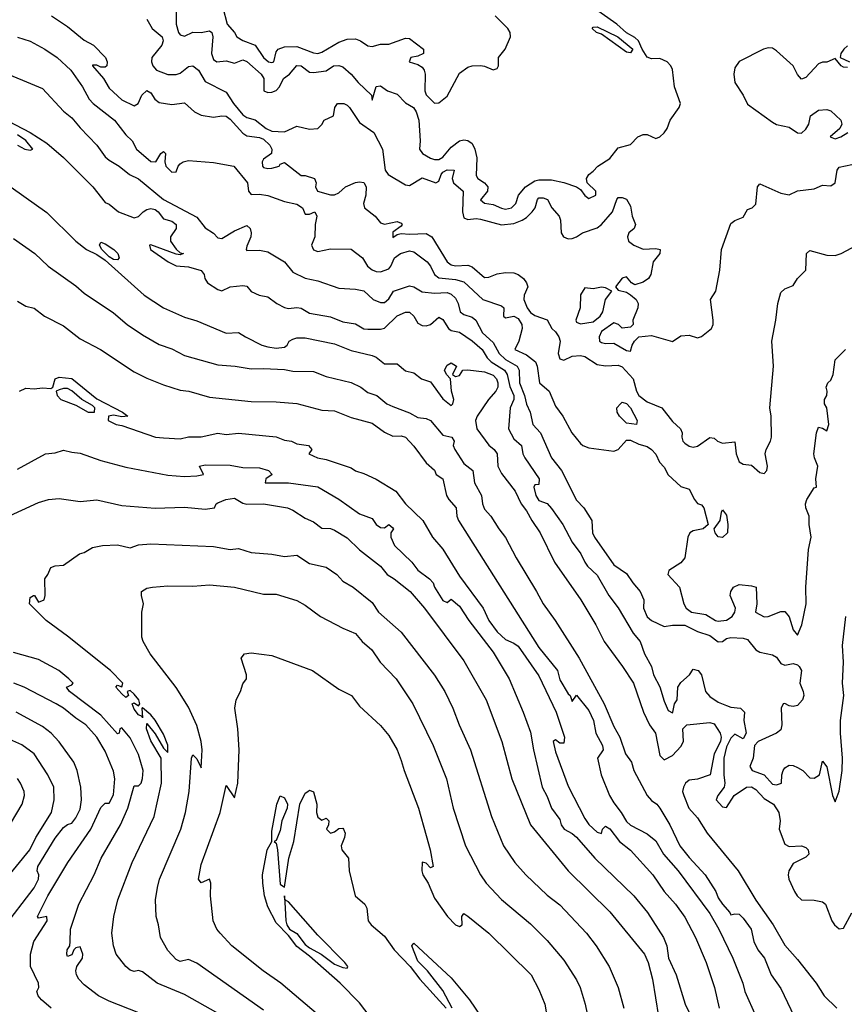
# Model space of a CAD drawing. Header units: metres. Extents: x -46681 to -43747, y -240911 to -237677.
# Tile 573 of 656: x -45898 to -45799, y -239260 to -239142. Entities that reach past the tile are written whole.
import ezdxf

# ---------------------------------------------------------------- set-up
doc = ezdxf.new("R2010")
doc.units = ezdxf.units.M
doc.layers.add('CONTOUR_INDEX', color=1, linetype='Continuous')
doc.layers.add('CONTOUR_INTER', color=3, linetype='Continuous')

msp = doc.modelspace()

# ---------------------------------------------------------------- linework, layer by layer
at = {"layer": 'CONTOUR_INDEX'}
for points, elevation in [([(-45898.6, -239144.09), (-45897.1, -239144.56), (-45895.34, -239145.52), (-45893.84, -239146.52), (-45892.21, -239148.02), (-45890.81, -239150.02), (-45890.02, -239151.52), (-45889.55, -239152.02), (-45886.98, -239154.02), (-45885.6, -239155.77), (-45884.85, -239156.52), (-45884.35, -239157.52), (-45882.6, -239158.97), (-45882.03, -239159.02), (-45881.42, -239158.02), (-45881.1, -239157.78), (-45880.86, -239158.02), (-45880.94, -239159.02), (-45880.81, -239159.52), (-45880.1, -239160.26), (-45879.6, -239160.2), (-45879.35, -239159.52), (-45879.1, -239159.25), (-45878.73, -239159.02), (-45878.1, -239158.85), (-45875.1, -239159.11), (-45872.68, -239159.52), (-45871.05, -239161.52), (-45870.9, -239162.52), (-45870.6, -239162.93), (-45869.6, -239162.89), (-45868.6, -239163.05), (-45866.6, -239163.76), (-45865.1, -239164.1), (-45864.45, -239164.52), (-45864.1, -239165.3), (-45863.6, -239165.29), (-45862.95, -239165.02), (-45862.73, -239165.52), (-45862.93, -239166.52), (-45862.94, -239168.02), (-45863.35, -239169.02), (-45863.1, -239169.58), (-45862.6, -239169.76), (-45861.1, -239169.46), (-45858.6, -239169.51), (-45857.26, -239170.52), (-45856.63, -239171.52), (-45856.1, -239171.96), (-45855.6, -239172.18), (-45855.1, -239172.22), (-45854.1, -239171.83), (-45853.83, -239171.52), (-45853.39, -239170.52), (-45852.7, -239170.02), (-45851.6, -239169.7), (-45851.1, -239169.83), (-45849.49, -239171.02), (-45849.1, -239171.52), (-45848.61, -239172.52), (-45848.1, -239172.93), (-45846.1, -239173.13), (-45845.1, -239173.41), (-45842.8, -239175.52), (-45840.6, -239176.27), (-45840.3, -239176.52), (-45840.36, -239177.52), (-45840.1, -239177.72), (-45839.1, -239177.53), (-45838.6, -239177.81), (-45838.13, -239178.52), (-45838.1, -239179.02), (-45838.49, -239180.52), (-45838.97, -239181.52), (-45837.6, -239182.17), (-45836.52, -239183.02), (-45836.3, -239183.52), (-45836.03, -239185.52), (-45834.87, -239186.52), (-45834.1, -239188.33), (-45833.22, -239189.52), (-45832.17, -239191.52), (-45831.1, -239192.8), (-45830.85, -239193.02), (-45830.1, -239193.32), (-45827.1, -239193.72), (-45826.6, -239193.5), (-45825.6, -239192.41), (-45825.1, -239192.41), (-45824.1, -239192.87), (-45823.1, -239193.16), (-45822.6, -239193.5), (-45822.1, -239194.09), (-45821.66, -239195.02), (-45821.1, -239195.62), (-45820.6, -239196.57), (-45819.1, -239197.94), (-45818.1, -239198.26), (-45817.46, -239199.52), (-45817.1, -239199.98), (-45816.6, -239200.15), (-45816.34, -239200.52), (-45815.82, -239202.52), (-45816.4, -239203.02), (-45817.6, -239203.25), (-45818.01, -239203.52), (-45818.25, -239204.02), (-45818.62, -239206.52), (-45819.1, -239207.1), (-45820.51, -239208.02), (-45820.64, -239208.52), (-45819.23, -239210.02), (-45818.72, -239212.02), (-45818.43, -239212.52), (-45817.8, -239213.02), (-45816.1, -239213.31), (-45814.94, -239214.02), (-45814.6, -239214.11), (-45813.6, -239213.97), (-45812.91, -239213.52), (-45812.62, -239213.02), (-45812.54, -239212.52), (-45813.17, -239211.02), (-45813.1, -239210.52), (-45812.75, -239210.02), (-45812.1, -239209.69), (-45810.6, -239209.87), (-45810.05, -239210.02), (-45809.98, -239212.02), (-45810.13, -239213.02), (-45809.1, -239213.56), (-45808.6, -239213.52), (-45807.1, -239212.92), (-45806.6, -239212.94), (-45806.1, -239213.59), (-45805.6, -239215.13), (-45805.1, -239215.77), (-45804.56, -239214.52), (-45804.07, -239212.02), (-45804.09, -239210.02), (-45803.79, -239205.52), (-45803.44, -239204.02), (-45803.68, -239202.52), (-45803.7, -239201.52), (-45804.11, -239200.52), (-45804.15, -239200.02), (-45803.98, -239199.52), (-45803.1, -239198.11), (-45802.83, -239198.02), (-45802.91, -239197.02), (-45802.67, -239195.52), (-45803.06, -239194.52), (-45803.12, -239194.02), (-45802.83, -239191.52), (-45802.6, -239190.85), (-45802.1, -239190.94), (-45801.6, -239191.27), (-45801.36, -239190.52), (-45801.58, -239188.52), (-45801.85, -239188.02), (-45801.88, -239187.52), (-45801.57, -239187.02), (-45801.54, -239186.52), (-45801.67, -239186.02), (-45801.46, -239185.52), (-45801.1, -239185.19), (-45800.83, -239184.52), (-45800.6, -239182.78), (-45799.34, -239181.52)], 120), ([(-45898.6, -239175.74), (-45897.6, -239176.32), (-45896.6, -239176.55), (-45895.35, -239177.52), (-45893.1, -239178.67), (-45891.1, -239180.25), (-45888.64, -239181.52), (-45884.6, -239184.19), (-45883.1, -239184.97), (-45881.1, -239185.74), (-45879.1, -239186.4), (-45878.05, -239186.52), (-45875.6, -239187.23), (-45870.6, -239187.74), (-45867.6, -239187.8), (-45865.1, -239188.01), (-45862.1, -239188.78), (-45860.6, -239188.86), (-45858.6, -239189.68), (-45856.1, -239190.36), (-45854.6, -239191.45), (-45853.6, -239191.92), (-45852.6, -239191.86), (-45852.09, -239192.02), (-45851.1, -239193.11), (-45849.6, -239195.13), (-45848.6, -239196.01), (-45848.42, -239196.52), (-45847.6, -239197.02), (-45847.16, -239199.02), (-45846.89, -239199.52), (-45846.02, -239200.52), (-45845.95, -239201.52), (-45845.74, -239202.02), (-45836.1, -239217.25), (-45833.88, -239220.02), (-45833.6, -239221.12), (-45832.6, -239222.82), (-45832.35, -239223.02), (-45832.1, -239223.71), (-45831.6, -239222.96), (-45830.1, -239224.81), (-45829.57, -239226.02), (-45829.27, -239227.52), (-45828.46, -239229.02), (-45828.39, -239229.52), (-45829.07, -239230.52), (-45828.62, -239232.52), (-45827.62, -239235.02), (-45827.1, -239235.9), (-45826.23, -239237.02), (-45825.6, -239238.13), (-45825.1, -239238.55), (-45823.1, -239239.58), (-45822.1, -239240.42), (-45821.17, -239242.02), (-45819.42, -239244.02), (-45815.6, -239249.13), (-45814.53, -239251.02), (-45812.85, -239254.52), (-45811.64, -239257.52), (-45811.4, -239258.52), (-45810.1, -239261.46)], 125), ([(-45826.32, -239188.02), (-45826.1, -239187.84), (-45825.6, -239187.98), (-45825.12, -239188.52), (-45824.32, -239190.02), (-45824.41, -239190.52), (-45825.6, -239190.36), (-45826.42, -239189.52), (-45826.72, -239189.02), (-45826.75, -239188.52), (-45826.32, -239188.02)], 120), ([(-45814.22, -239201.02), (-45814.1, -239200.76), (-45813.6, -239201.39), (-45813.43, -239202.52), (-45813.49, -239203.52), (-45814.1, -239204.06), (-45814.6, -239203.98), (-45814.98, -239203.52), (-45815.09, -239203.02), (-45814.38, -239202.02), (-45814.22, -239201.02)], 120), ([(-45869.1, -239260.74), (-45877.1, -239255.09), (-45878.1, -239254.66), (-45879.1, -239254.89), (-45879.6, -239254.66), (-45880.6, -239253.58), (-45881.46, -239252.02), (-45881.68, -239250.52), (-45881.98, -239249.52), (-45882.05, -239247.52), (-45881.83, -239246.02), (-45881.56, -239245.02), (-45879.04, -239239.02), (-45878.47, -239237.02), (-45878.03, -239234.52), (-45877.75, -239230.52), (-45877.6, -239230.13), (-45877.1, -239230.6), (-45876.6, -239231.68), (-45876.45, -239229.52), (-45876.59, -239228.52), (-45877.1, -239226.59), (-45878.1, -239224.39), (-45879.6, -239222.04), (-45882.68, -239218.02), (-45883.53, -239216.52), (-45883.69, -239216.02), (-45883.7, -239213.02), (-45883.48, -239212.02), (-45883.74, -239211.02), (-45883.73, -239210.52), (-45883.1, -239210.15), (-45882.4, -239210.02)], 130), ([(-45882.4, -239210.02), (-45880.6, -239209.85), (-45877.6, -239209.89), (-45875.6, -239209.75), (-45872.6, -239210.04), (-45869.1, -239210.87), (-45867.6, -239210.85), (-45865.1, -239211.63), (-45864.1, -239212.17), (-45862.29, -239213.52), (-45859.6, -239214.95), (-45858.1, -239215.58), (-45857.27, -239216.52), (-45856.12, -239217.52), (-45855.11, -239219.02), (-45853.2, -239221.02), (-45851.22, -239224.02), (-45848.79, -239229.02), (-45847.19, -239233.02), (-45846.39, -239236.52), (-45844.88, -239241.02), (-45843.11, -239244.52), (-45842.42, -239245.52), (-45840.6, -239247.46), (-45837.1, -239250.38), (-45835.1, -239252.38), (-45833.1, -239254.75), (-45831.6, -239257.09), (-45831.16, -239258.02), (-45830.56, -239260.02), (-45829.52, -239265.02)], 130), ([(-45901.25, -239246.52), (-45897.12, -239241.52), (-45896.4, -239240.02), (-45894.54, -239237.02), (-45894.2, -239235.52), (-45894.24, -239234.02), (-45894.95, -239232.52), (-45896.59, -239230.02), (-45898.1, -239228.91), (-45900.6, -239227.8)], 125)]:
    msp.add_lwpolyline(points, dxfattribs=dict(at, elevation=elevation))
at = {"layer": 'CONTOUR_INTER'}
for points, elevation in [([(-45879.6, -239141.02), (-45879.59, -239142.52), (-45879.29, -239143.52), (-45879.1, -239143.81), (-45878.6, -239143.96), (-45877.6, -239143.46), (-45876.6, -239143.53), (-45875.6, -239143.31), (-45875.32, -239143.52), (-45875.18, -239144.02), (-45875.33, -239146.02), (-45875.1, -239146.73), (-45874.7, -239147.02), (-45873.6, -239146.89), (-45872.6, -239147.18), (-45871.6, -239146.77), (-45871.1, -239146.99), (-45869.41, -239148.52), (-45869.09, -239149.02), (-45869.07, -239150.52), (-45868.6, -239150.71), (-45868.1, -239150.67), (-45867.6, -239150.45), (-45867.21, -239150.02), (-45866.73, -239149.02), (-45865.98, -239148.52), (-45865.1, -239147.45), (-45864.6, -239147.51), (-45863.6, -239148.25), (-45863.1, -239148.3), (-45861.6, -239148.11), (-45860.72, -239147.52), (-45860.1, -239147.46), (-45859.6, -239147.63), (-45858.6, -239148.49), (-45857.78, -239149.52), (-45856.18, -239151.02), (-45856.1, -239151.62), (-45855.6, -239150), (-45855.1, -239149.89), (-45854.25, -239150.52), (-45853.1, -239150.9), (-45852.1, -239151.94), (-45851.12, -239152.52), (-45850.81, -239153.02), (-45850.51, -239154.02), (-45850.32, -239156.52), (-45850.41, -239157.52), (-45850.06, -239158.02), (-45849.1, -239158.58), (-45848.6, -239158.73), (-45848.1, -239158.72), (-45847.6, -239158.46), (-45846.6, -239157.26), (-45845.6, -239156.5), (-45845.1, -239156.38), (-45844.6, -239156.47), (-45844.1, -239156.83), (-45843.79, -239157.52), (-45843.54, -239158.52), (-45843.6, -239160.66), (-45843.4, -239161.02), (-45842.6, -239161.53), (-45842.22, -239162.02), (-45842.25, -239162.52), (-45843.1, -239163.59), (-45842.6, -239163.98), (-45841.6, -239164.14), (-45840.6, -239164.58), (-45840.1, -239164.68), (-45839.37, -239164.52), (-45838.86, -239164.02), (-45838.55, -239163.02), (-45837.7, -239162.02), (-45836.6, -239161.28), (-45836.1, -239161.16), (-45834.6, -239161.18), (-45833.1, -239161.49), (-45831.6, -239162.02), (-45831.1, -239162.33), (-45830.6, -239163.06), (-45830.1, -239163.41), (-45829.27, -239163.02), (-45829.28, -239162.52), (-45830.32, -239161.52), (-45830.4, -239161.02), (-45830.13, -239160.52), (-45829.6, -239160.14), (-45829.04, -239159.52), (-45827.6, -239158.62), (-45826.6, -239157.35), (-45825.1, -239156.94), (-45824.23, -239156.02), (-45823.6, -239155.73), (-45823.1, -239155.75), (-45822.1, -239156.24), (-45821.62, -239156.02), (-45821.1, -239155.55), (-45820.74, -239155.02), (-45820.38, -239154.02), (-45819.28, -239152.52), (-45819.14, -239152.02), (-45819.86, -239150.02), (-45820.1, -239147.96), (-45820.29, -239147.52), (-45820.73, -239147.02), (-45821.6, -239146.62), (-45822.6, -239146.66), (-45823.1, -239146.47), (-45823.71, -239145.52), (-45824.14, -239144.52), (-45824.6, -239144.12), (-45825.6, -239143.57), (-45826.75, -239142.52), (-45830.1, -239140.16)], 117), ([(-45874, -239140.52), (-45873.45, -239142.52), (-45872.6, -239143.51), (-45872.31, -239144.02), (-45871.6, -239144.47), (-45870.11, -239145.02), (-45869.12, -239146.52), (-45868.53, -239147.02), (-45868.1, -239147.11), (-45867.89, -239147.02), (-45867.6, -239145.82), (-45867.37, -239145.52), (-45866.6, -239145.23), (-45865.1, -239145.19), (-45863.1, -239145.94), (-45862.6, -239146.01), (-45862.1, -239145.88), (-45860.1, -239144.67), (-45859.1, -239144.3), (-45858.1, -239144.29), (-45857.5, -239144.52), (-45856.6, -239145.11), (-45856.1, -239145.19), (-45855.1, -239144.93), (-45854.1, -239144.91), (-45852.1, -239144.19), (-45851.6, -239144.24), (-45849.93, -239145.52), (-45849.93, -239146.02), (-45850.6, -239146.36), (-45851.46, -239146.52), (-45851.67, -239147.02), (-45850.6, -239147.33), (-45850.1, -239147.65), (-45849.86, -239148.02), (-45849.74, -239148.52), (-45849.76, -239150.52), (-45849.6, -239150.98), (-45848.6, -239152), (-45848.1, -239151.95), (-45847.1, -239151.14), (-45845.6, -239148.39), (-45844.6, -239147.67), (-45844.1, -239147.51), (-45843.1, -239147.47), (-45842.6, -239147.54), (-45841.6, -239148), (-45841.1, -239147.81), (-45840.93, -239147.52), (-45840.96, -239146.52), (-45840.13, -239145.52), (-45839.51, -239144.02), (-45839.54, -239143.52), (-45839.82, -239143.02), (-45841.34, -239141.52)], 116), ([(-45894.52, -239141.52), (-45892.6, -239142.81), (-45890.6, -239144.45), (-45889.49, -239145.02), (-45888.07, -239146.52), (-45887.85, -239147.02), (-45887.88, -239147.52), (-45888.1, -239147.67), (-45888.6, -239147.65), (-45889.1, -239147.44), (-45889.6, -239147.43), (-45889.62, -239147.52), (-45888.3, -239149.02), (-45887.6, -239150.17), (-45886.1, -239151.6), (-45884.6, -239152.31), (-45884.15, -239152.02), (-45883.7, -239151.02), (-45883.1, -239150.48), (-45882.6, -239150.74), (-45882.12, -239151.52), (-45881.6, -239151.9), (-45880.1, -239152.15), (-45878.6, -239151.94), (-45877.39, -239153.02), (-45876.6, -239153.41), (-45875.1, -239153.65), (-45874.1, -239153.49), (-45873.6, -239153.53), (-45873.1, -239153.89), (-45871.6, -239155.59), (-45871.1, -239155.91), (-45869.6, -239156.1), (-45869.1, -239156.31), (-45868.36, -239157.02), (-45868.12, -239157.52), (-45868.16, -239158.02), (-45869.1, -239158.71), (-45869.27, -239159.02), (-45869.23, -239159.52), (-45869.1, -239159.7), (-45868.6, -239159.82), (-45868.1, -239159.78), (-45867.22, -239159.52), (-45867.1, -239159.31), (-45866.6, -239159.1), (-45864.6, -239160.67), (-45864.1, -239160.65), (-45863.01, -239161.02), (-45862.81, -239161.52), (-45862.89, -239162.02), (-45862.62, -239162.52), (-45861.1, -239162.97), (-45860.6, -239162.98), (-45860.1, -239162.73), (-45859.27, -239162.02), (-45858.1, -239161.5), (-45857.6, -239161.41), (-45857.1, -239161.51), (-45856.81, -239162.02), (-45856.86, -239163.02), (-45857.12, -239164.02), (-45857.01, -239164.52), (-45855.72, -239165.52), (-45855.1, -239166.32), (-45854.6, -239166.49), (-45853.1, -239166.17), (-45852.6, -239166.37), (-45852.5, -239166.52), (-45852.6, -239166.74), (-45853.6, -239167.46), (-45853.6, -239168.08), (-45853.1, -239167.73), (-45852.6, -239167.61), (-45851.6, -239167.71), (-45849.6, -239167.63), (-45848.93, -239168.02), (-45847.11, -239171.02), (-45846.6, -239171.35), (-45846.1, -239171.5), (-45844.6, -239171.42), (-45844.1, -239171.61), (-45842.6, -239172.9), (-45842.1, -239172.86), (-45841.1, -239172.46), (-45840.1, -239172.29), (-45839.1, -239172.34), (-45838.6, -239172.52), (-45837.95, -239173.02), (-45837.58, -239173.52), (-45837.44, -239174.02), (-45837.85, -239175.02), (-45837.89, -239175.52), (-45837.51, -239176.52), (-45837.1, -239177.1), (-45836.6, -239177.44), (-45835.1, -239177.98), (-45834.55, -239179.02), (-45834.1, -239179.41), (-45833.69, -239180.02), (-45833.56, -239180.52), (-45833.8, -239182.02), (-45833.6, -239182.64), (-45833.1, -239182.81), (-45832.1, -239182.33), (-45831.1, -239182.23), (-45830.6, -239182.38), (-45829.1, -239183.32), (-45828.1, -239183.47), (-45826.6, -239183.41), (-45826.1, -239183.59), (-45824.78, -239185.02), (-45824.38, -239186.52), (-45824.1, -239187.02), (-45823.1, -239187.79), (-45821.35, -239188.52), (-45820.1, -239190.15), (-45819.14, -239191.02), (-45818.91, -239191.52), (-45818.97, -239192.02), (-45818.86, -239192.52), (-45818.6, -239192.76), (-45818.1, -239193.11), (-45817.6, -239193.22), (-45817.1, -239193.13), (-45815.6, -239192.06), (-45815.1, -239192.17), (-45814.67, -239192.52), (-45814.1, -239192.76), (-45812.6, -239192.61), (-45812.47, -239194.02), (-45812.1, -239195), (-45811.6, -239195.27), (-45810.6, -239195.41), (-45809.6, -239196.29), (-45809.1, -239196.4), (-45808.78, -239196.02), (-45808.71, -239195.52), (-45808.96, -239194.02), (-45808.86, -239193.52), (-45808.33, -239192.52), (-45808.21, -239192.02), (-45808.26, -239189.52), (-45808.41, -239188.52), (-45807.98, -239183.52), (-45808.19, -239180.52), (-45807.69, -239178.02), (-45807.46, -239176.02), (-45807.1, -239174.69), (-45806.6, -239174.25), (-45805.6, -239173.84), (-45805.08, -239173.02), (-45804.1, -239172.02), (-45804.02, -239170.02), (-45803.6, -239169.66), (-45801.6, -239170.21), (-45800.6, -239170.25), (-45799.88, -239170.02), (-45797.99, -239169.02)], 119), ([(-45883.1, -239141.92), (-45882.47, -239143.02), (-45881.27, -239144.02), (-45881.16, -239144.52), (-45881.29, -239145.02), (-45882.5, -239146.52), (-45882.54, -239147.02), (-45882.39, -239147.52), (-45881.94, -239148.02), (-45880.6, -239148.53), (-45879.6, -239148.55), (-45879.1, -239148.37), (-45878.1, -239147.57), (-45877.6, -239147.51), (-45876.91, -239148.02), (-45876.1, -239149.4), (-45873.6, -239150.65), (-45872.7, -239152.02), (-45871.6, -239153.4), (-45871.1, -239153.71), (-45870.1, -239153.98), (-45868.8, -239155.02), (-45868.1, -239155.36), (-45866.6, -239155.42), (-45865.1, -239154.75), (-45863.6, -239155.09), (-45862.58, -239155.02), (-45862.1, -239154.56), (-45861.85, -239154.02), (-45860.74, -239153.52), (-45860.58, -239152.52), (-45860.25, -239152.02), (-45859.47, -239152.02), (-45859.1, -239152.21), (-45858.82, -239152.52), (-45857.6, -239154.3), (-45855.9, -239155.52), (-45854.85, -239157.52), (-45854.54, -239160.02), (-45854.17, -239160.52), (-45852.1, -239161.77), (-45851.6, -239161.85), (-45850.1, -239160.93), (-45848.45, -239161.52), (-45848.1, -239161.35), (-45847.83, -239160.52), (-45847.6, -239160.27), (-45847.1, -239159.99), (-45846.27, -239160.02), (-45846.51, -239161.02), (-45846.33, -239161.52), (-45845.16, -239162.52), (-45845.26, -239165.02), (-45845.1, -239165.74), (-45844.6, -239165.92), (-45843.6, -239165.82), (-45843.1, -239165.9), (-45840.6, -239166.58), (-45839.1, -239166.4), (-45838.1, -239166.02), (-45837.6, -239165.69), (-45836.89, -239165.02), (-45836.56, -239164.52), (-45836.26, -239163.52), (-45836.1, -239163.35), (-45835.6, -239163.32), (-45835.08, -239163.52), (-45834.53, -239164.52), (-45833.66, -239165.52), (-45833.51, -239166.02), (-45833.43, -239167.52), (-45833.15, -239168.02), (-45832.6, -239168.26), (-45832.1, -239168.21), (-45831.58, -239168.02), (-45830.89, -239167.52), (-45829.1, -239166.95), (-45828.6, -239166.52), (-45827.28, -239165.02), (-45826.77, -239163.52), (-45826.6, -239163.31), (-45826.1, -239163.28), (-45825.6, -239163.51), (-45825.1, -239164.35), (-45824.93, -239165.52), (-45824.51, -239166.52), (-45824.69, -239167.02), (-45825.32, -239167.52), (-45825.46, -239168.02), (-45825.37, -239168.52), (-45824.71, -239169.02), (-45823.6, -239169.48), (-45822.1, -239169.41), (-45821.58, -239169.52), (-45821.59, -239170.02), (-45822.42, -239171.02), (-45822.67, -239172.52), (-45822.96, -239173.02), (-45823.6, -239173.46), (-45824.6, -239173.78), (-45825.01, -239173.52), (-45825.6, -239172.79), (-45826.1, -239172.96), (-45826.9, -239174.02), (-45826.6, -239174.42), (-45825.6, -239174.66), (-45825.1, -239174.98), (-45824.42, -239175.52), (-45824.18, -239176.02), (-45824.23, -239176.52), (-45824.83, -239178.02), (-45824.79, -239178.52), (-45825.1, -239178.85), (-45826.1, -239178.98), (-45826.57, -239178.52), (-45827.1, -239178.32), (-45828.6, -239179.35), (-45828.89, -239180.02), (-45828.82, -239180.52), (-45828.6, -239180.68), (-45828.1, -239180.79), (-45827.1, -239180.75), (-45825.6, -239181.66), (-45825.1, -239181.72), (-45824.92, -239181.02), (-45824.64, -239180.52), (-45824.1, -239180.02), (-45822.6, -239179.83), (-45820.1, -239180.58), (-45819.1, -239179.87), (-45818.1, -239179.79), (-45817.1, -239180.12), (-45816.6, -239179.98), (-45815.4, -239179.02), (-45815.21, -239178.52), (-45815.2, -239178.02), (-45815.51, -239175.52), (-45814.9, -239174.52), (-45814.4, -239172.02), (-45814.22, -239169.52), (-45813.1, -239166.42), (-45812.6, -239166.04), (-45811.6, -239165.66), (-45811.1, -239164.74), (-45810.54, -239164.52), (-45810.1, -239164.11), (-45809.9, -239162.02), (-45809.6, -239161.66), (-45807.1, -239162.78), (-45806.1, -239162.99), (-45805.1, -239162.51), (-45803.1, -239162.27), (-45802.1, -239161.83), (-45801.1, -239161.9), (-45800.58, -239161.52), (-45800.36, -239160.02), (-45800.1, -239159.66), (-45798.6, -239159.35)], 118), ([(-45829.73, -239143.02), (-45829.6, -239142.89), (-45829.1, -239142.85), (-45826.62, -239144.02), (-45824.85, -239145.52), (-45825.1, -239145.93), (-45825.6, -239145.88), (-45828.6, -239143.73), (-45829.2, -239143.52), (-45829.73, -239143.02)], 117), ([(-45799.1, -239147.7), (-45799.6, -239147.67), (-45799.85, -239147.52), (-45800.6, -239146.63), (-45801.6, -239147.05), (-45802.1, -239147.05), (-45802.6, -239147.25), (-45804.1, -239148.91), (-45804.6, -239149.1), (-45805.1, -239148.54), (-45805.6, -239147.51), (-45807.6, -239145.71), (-45808.1, -239145.37), (-45808.6, -239145.34), (-45809.19, -239145.52), (-45812.1, -239146.98), (-45812.6, -239147.73), (-45812.74, -239148.52), (-45812.63, -239149.52), (-45811.6, -239151.02), (-45811.1, -239152.09), (-45808.1, -239154.28), (-45807.6, -239154.55), (-45806.1, -239154.88), (-45805.1, -239155.54), (-45804.6, -239155.59), (-45804.1, -239155.1), (-45803.74, -239154.52), (-45803.53, -239153.52), (-45802.6, -239152.81), (-45801.6, -239152.75), (-45801.1, -239152.9), (-45799.92, -239154.02), (-45799.8, -239154.52), (-45800.04, -239155.02), (-45801.17, -239156.02), (-45800.6, -239156.25), (-45799.91, -239156.02), (-45799.06, -239155.52)], 117), ([(-45799.1, -239145.12), (-45799.53, -239145.52), (-45799.9, -239146.02), (-45799.99, -239146.52), (-45798.86, -239147.02)], 117), ([(-45901.1, -239147.95), (-45895.6, -239150.23), (-45893.1, -239152.96), (-45892.1, -239153.74), (-45891.1, -239154.95), (-45889.09, -239157.02), (-45888.1, -239158.4), (-45887.6, -239158.83), (-45886.4, -239159.52), (-45885.19, -239160.52), (-45884.1, -239161.04), (-45881.11, -239163.52), (-45877.1, -239165.67), (-45876.1, -239166.92), (-45875.1, -239167.59), (-45874.6, -239168.12), (-45874.1, -239168.23), (-45872.6, -239167.3), (-45871.1, -239166.65), (-45870.7, -239167.02), (-45870.58, -239167.52), (-45870.62, -239168.02), (-45871.1, -239169.12), (-45871.18, -239169.52), (-45871.1, -239169.64), (-45869.6, -239169.63), (-45868.6, -239169.81), (-45866.61, -239171.02), (-45865.6, -239172.23), (-45864.1, -239172.98), (-45862.6, -239173.27), (-45860.1, -239174.18), (-45858.1, -239174.3), (-45857.1, -239174.5), (-45855.95, -239175.52), (-45855.1, -239175.89), (-45854.6, -239175.9), (-45854.1, -239175.44), (-45853.54, -239174.52), (-45851.6, -239173.9), (-45851.1, -239174), (-45850.1, -239174.6), (-45848.6, -239174.77), (-45847.1, -239174.69), (-45846.6, -239174.87), (-45846.1, -239175.38), (-45845.76, -239176.02), (-45845.54, -239177.02), (-45845.1, -239177.33), (-45844.1, -239177.66), (-45843.66, -239178.02), (-45842.85, -239179.52), (-45841.6, -239180.69), (-45840.88, -239182.02), (-45840.1, -239182.72), (-45838.69, -239183.52), (-45838.48, -239184.02), (-45838.43, -239185.52), (-45837.82, -239187.02), (-45837.6, -239188.07), (-45837.14, -239189.02), (-45836.81, -239190.52), (-45835.92, -239191.52), (-45834.6, -239194.52), (-45833.4, -239196.02), (-45831.6, -239199.58), (-45830.73, -239200.52), (-45829.77, -239202.02), (-45829.69, -239203.52), (-45829.44, -239204.02), (-45827.1, -239207.35), (-45825.6, -239208.38), (-45824.85, -239209.52), (-45823.95, -239210.52), (-45823.52, -239211.52), (-45823.55, -239212.52), (-45823.1, -239213.56), (-45822.6, -239214.02), (-45821.1, -239214.74), (-45820.1, -239214.56), (-45818.6, -239214.57), (-45817.1, -239215.34), (-45815.6, -239215.8), (-45814.6, -239216.58), (-45814.1, -239216.53), (-45813.6, -239216.16), (-45813.1, -239216.07), (-45811.6, -239216.13), (-45811.1, -239216.3), (-45810.1, -239217.52), (-45809.6, -239217.83), (-45808.1, -239218.12), (-45807.6, -239218.41), (-45807.1, -239219.16), (-45806.6, -239219.36), (-45805.6, -239219.17), (-45805.1, -239219.32), (-45804.89, -239219.52), (-45804.61, -239220.02), (-45804.81, -239221.52), (-45804.4, -239222.52), (-45804.33, -239223.02), (-45804.51, -239223.52), (-45805.1, -239224.19), (-45805.6, -239224.33), (-45806.1, -239224.25), (-45806.6, -239223.95), (-45806.83, -239224.02), (-45807.04, -239224.52), (-45806.96, -239226.52), (-45807.1, -239227.12), (-45807.6, -239227.52), (-45809.81, -239228.52), (-45810.27, -239229.02), (-45810.41, -239230.52), (-45810.82, -239231.52), (-45810.52, -239232.02), (-45809.1, -239232.54), (-45808.1, -239233.66), (-45807.6, -239233.73), (-45807.02, -239233.52), (-45806.97, -239232.52), (-45806.81, -239232.02), (-45806.6, -239231.7), (-45806.1, -239231.37), (-45805.6, -239231.41), (-45805.1, -239231.63), (-45804.45, -239232.02), (-45803.6, -239232.89), (-45803.1, -239232.92), (-45802.48, -239232.52), (-45802.1, -239230.88), (-45801.6, -239231.56), (-45800.89, -239235.02), (-45800.6, -239235.78), (-45800.1, -239234.5), (-45799.75, -239232.02), (-45799.7, -239230.52), (-45799.96, -239227.52), (-45799.93, -239226.02), (-45799.55, -239223.02), (-45799.71, -239221.52), (-45799.59, -239219.02), (-45799.72, -239217.02), (-45799.32, -239213.52)], 121), ([(-45900.6, -239153.67), (-45897.1, -239155.51), (-45895.1, -239156.8), (-45893.1, -239158.5), (-45889.56, -239162.02), (-45888.1, -239163.9), (-45887.6, -239164.08), (-45886.51, -239165.02), (-45884.6, -239165.73), (-45884.1, -239165.59), (-45883.55, -239165.02), (-45883.1, -239164.75), (-45882.6, -239164.6), (-45882.1, -239164.73), (-45881.72, -239165.02), (-45881.1, -239165.85), (-45880.1, -239166.12), (-45879.57, -239166.52), (-45879.59, -239167.02), (-45880.25, -239168.02), (-45880.28, -239168.52), (-45879.6, -239169.48), (-45879.1, -239169.92), (-45878.7, -239170.02), (-45879.1, -239170.18), (-45879.6, -239170.08), (-45882.6, -239168.97), (-45882.79, -239169.02), (-45882.65, -239169.52), (-45880.54, -239171.02), (-45879.6, -239171.49), (-45878.1, -239171.61), (-45876.6, -239172.03), (-45876.22, -239172.52), (-45876.15, -239173.02), (-45875.81, -239173.52), (-45874.6, -239174.33), (-45874.1, -239174.49), (-45873.1, -239173.99), (-45871.6, -239173.86), (-45871.1, -239173.94), (-45870.6, -239174.56), (-45869.63, -239175.02), (-45868.6, -239175.19), (-45867.51, -239176.02), (-45866.6, -239176.49), (-45866.1, -239176.61), (-45865.1, -239176.49), (-45864.6, -239176.56), (-45863.6, -239177.15), (-45861.1, -239177.59), (-45859.6, -239178.22), (-45858.1, -239178.46), (-45857.1, -239179.03), (-45856.6, -239179.1), (-45855.1, -239179.09), (-45854.6, -239178.95), (-45853.1, -239177.49), (-45852.1, -239177.04), (-45851.6, -239177.04), (-45851.1, -239177.52), (-45850.6, -239178.38), (-45850.1, -239178.64), (-45849.6, -239178.69), (-45849.09, -239178.52), (-45848.1, -239177.65), (-45847.6, -239177.94), (-45846.92, -239179.02), (-45846.6, -239179.23), (-45845.6, -239179.45), (-45844.1, -239180.47), (-45842.9, -239181.52), (-45842.29, -239182.52), (-45841.83, -239183.02), (-45840.23, -239184.02), (-45839.91, -239184.52), (-45839.6, -239185.96), (-45839.1, -239187.02), (-45839.11, -239187.52), (-45839.53, -239188.52), (-45839.74, -239191.02), (-45839.1, -239192.24), (-45838.2, -239193.02), (-45838.02, -239194.02), (-45837.78, -239194.52), (-45836.06, -239197.02), (-45836.1, -239197.69), (-45836.6, -239197.74), (-45836.72, -239198.02), (-45836.45, -239199.02), (-45836.1, -239199.61), (-45835.1, -239199.99), (-45834.6, -239200.58), (-45833.23, -239202.52), (-45832.1, -239204.62), (-45831.08, -239206.02), (-45830.6, -239207.03), (-45830.26, -239207.52), (-45829.1, -239208.58), (-45827.71, -239211.02), (-45826.6, -239212.51), (-45824.79, -239215.52), (-45823.96, -239216.52), (-45823.42, -239218.02), (-45822.58, -239219.52), (-45822.35, -239220.52), (-45821.6, -239221.96), (-45821.1, -239223.68), (-45820.6, -239224.81), (-45820.1, -239225.09), (-45820.04, -239225.02), (-45819.85, -239224.02), (-45819.52, -239223.52), (-45819.46, -239222.02), (-45819.1, -239221.47), (-45818.03, -239220.52), (-45817.6, -239219.84), (-45817, -239220.02), (-45816.61, -239220.52), (-45816.11, -239222.52), (-45815.6, -239223.14), (-45814.6, -239223.79), (-45813.6, -239224.22), (-45813.1, -239224.41), (-45811.95, -239224.52), (-45811.47, -239225.02), (-45811.55, -239226.02), (-45811.26, -239227.52), (-45811.6, -239228.22), (-45812.6, -239227.64), (-45813.1, -239228.12), (-45813.6, -239229.15), (-45813.91, -239230.52), (-45813.94, -239232.52), (-45813.79, -239233.52), (-45813.87, -239234.02), (-45814.65, -239235.02), (-45814.83, -239235.52), (-45814.1, -239236.34), (-45813.6, -239236.42), (-45812.7, -239235.02), (-45811.2, -239234.02), (-45810.6, -239233.97), (-45810.1, -239234.29), (-45809.1, -239235.36), (-45807.99, -239236.02), (-45807.34, -239237.02), (-45807.19, -239238.02), (-45807.28, -239239.02), (-45806.6, -239240.84), (-45806.1, -239241.12), (-45804.6, -239241.04), (-45804.1, -239241.24), (-45803.83, -239241.52), (-45803.74, -239242.02), (-45804.1, -239242.39), (-45805.6, -239243.14), (-45806.14, -239244.02), (-45806.23, -239244.52), (-45806.15, -239245.02), (-45805.46, -239246.52), (-45805.14, -239247.02), (-45804.6, -239247.5), (-45803.1, -239247.54), (-45802.1, -239247.75), (-45801.75, -239248.02), (-45800.97, -239250.02), (-45800.67, -239250.52), (-45800.1, -239250.97), (-45799.6, -239250.9), (-45798.6, -239249.05)], 122), ([(-45898.6, -239157.04), (-45897.72, -239157.52), (-45897.1, -239157.64), (-45896.76, -239157.52), (-45897.6, -239156.45), (-45898.6, -239155.77)], 122), ([(-45900.6, -239161.17), (-45895.1, -239165.09), (-45891.6, -239168.54), (-45890.33, -239169.52), (-45889.1, -239170.13), (-45888.1, -239170.83), (-45883.4, -239175.02), (-45881.1, -239176.52), (-45878.6, -239177.66), (-45877.1, -239178.09), (-45873.6, -239179.56), (-45872.1, -239179.48), (-45871.28, -239180.02), (-45869.32, -239181.02), (-45868.6, -239181.22), (-45867.6, -239181.35), (-45866.6, -239181.26), (-45866.29, -239181.02), (-45866.04, -239180.52), (-45865.6, -239180.29), (-45865.1, -239180.14), (-45864.1, -239180.14), (-45860.6, -239180.83), (-45858.6, -239181.63), (-45856.1, -239182.23), (-45855.6, -239182.43), (-45854.6, -239183.23), (-45853.1, -239183.25), (-45852.1, -239184.1), (-45851.1, -239184.3), (-45850.17, -239185.02), (-45849.1, -239185.4), (-45847.6, -239187.45), (-45846.6, -239188.23), (-45846.42, -239188.02), (-45846.31, -239187.52), (-45846.59, -239186.52), (-45846.69, -239185.02), (-45847.18, -239184.52), (-45847.4, -239184.02), (-45847.1, -239183.4), (-45846.6, -239183.14), (-45845.98, -239183.52), (-45846.47, -239184.52), (-45846.1, -239184.76), (-45845.6, -239184.63), (-45845.21, -239184.02), (-45844.6, -239183.95), (-45842.6, -239184.18), (-45841.6, -239184.58), (-45841.2, -239185.02), (-45841.02, -239185.52), (-45841.01, -239186.02), (-45841.25, -239186.52), (-45842.15, -239187.52), (-45843.51, -239189.52), (-45843.68, -239190.02), (-45843.54, -239191.02), (-45842.1, -239192.99), (-45841.48, -239193.52), (-45841.11, -239194.02), (-45841.01, -239195.52), (-45840.6, -239196.38), (-45838.93, -239198.52), (-45838.24, -239200.02), (-45837.6, -239200.85), (-45836.96, -239202.02), (-45835.93, -239203.52), (-45834.24, -239207.02), (-45831.09, -239211.52), (-45829.28, -239214.52), (-45828.28, -239216.52), (-45826.07, -239219.52), (-45824.77, -239221.52), (-45823.57, -239225.02), (-45822.82, -239226.52), (-45822.13, -239227.52), (-45821.6, -239230.21), (-45821.1, -239230.74), (-45820.1, -239230.22), (-45819.1, -239229.12), (-45818.75, -239228.52), (-45818.83, -239227.02), (-45818.35, -239226.52), (-45815.6, -239226.24), (-45815.1, -239226.39), (-45814.35, -239227.52), (-45814.24, -239228.02), (-45814.32, -239228.52), (-45815.09, -239230.02), (-45815.57, -239232.52), (-45817.1, -239233.03), (-45818.1, -239233.17), (-45818.52, -239233.52), (-45818.75, -239234.02), (-45818.87, -239234.52), (-45818.74, -239235.02), (-45818.12, -239236.52), (-45817.1, -239237.66), (-45815.94, -239239.52), (-45812.21, -239244.02), (-45810.1, -239247.57), (-45808.02, -239250.52), (-45806.6, -239252.96), (-45805.1, -239254.65), (-45802.87, -239257.52), (-45801.9, -239259.02), (-45800.38, -239260.52)], 123), ([(-45899.1, -239168.22), (-45896.54, -239170.02), (-45894.92, -239171.52), (-45891.6, -239173.89), (-45890.6, -239174.75), (-45887.1, -239177.11), (-45885.46, -239178.52), (-45883.6, -239179.78), (-45881.6, -239180.94), (-45880.1, -239181.46), (-45878.6, -239182.26), (-45874.6, -239183.37), (-45872.49, -239183.52), (-45870.6, -239183.84), (-45869.1, -239183.8), (-45866.6, -239183.93), (-45865.6, -239184.11), (-45863.1, -239184.16), (-45861.6, -239184.75), (-45858.6, -239185.46), (-45857.45, -239186.02), (-45856.6, -239186.66), (-45855.52, -239187.02), (-45854.31, -239188.02), (-45853.6, -239188.37), (-45851.6, -239189.12), (-45850.6, -239189.69), (-45849.6, -239189.79), (-45849.11, -239190.02), (-45847.6, -239191.81), (-45846.53, -239192.02), (-45846.25, -239192.52), (-45846.36, -239193.02), (-45846.18, -239193.52), (-45845.1, -239195.18), (-45844.02, -239196.02), (-45843.81, -239197.52), (-45842.98, -239199.02), (-45842.85, -239200.02), (-45842.6, -239200.66), (-45841.85, -239201.52), (-45840.91, -239203.02), (-45840.1, -239204.05), (-45838.82, -239206.52), (-45836.38, -239210.52), (-45835.6, -239212.02), (-45834.14, -239214.02), (-45831.29, -239218.52), (-45828.26, -239224.02), (-45827.1, -239226.74), (-45826.41, -239228.02), (-45825.72, -239230.02), (-45824.98, -239231.02), (-45824.71, -239232.02), (-45823.1, -239235.02), (-45822.6, -239235.59), (-45821.95, -239236.02), (-45821.6, -239236.51), (-45820.41, -239238.52), (-45819.19, -239241.02), (-45818.1, -239242.42), (-45816.15, -239244.52), (-45814.88, -239246.52), (-45814.6, -239247.26), (-45814.1, -239248.04), (-45813.2, -239249.02), (-45813.1, -239249.3), (-45812.6, -239249.18), (-45812.1, -239249.24), (-45811.6, -239249.7), (-45810.66, -239251.02), (-45810.34, -239252.52), (-45809.85, -239253.52), (-45809.05, -239254.52), (-45808.25, -239256.52), (-45807.1, -239258.16), (-45805.48, -239261.52)], 124), ([(-45888.78, -239169.02), (-45888.6, -239168.66), (-45888.1, -239168.84), (-45887.06, -239169.52), (-45886.57, -239170.02), (-45886.42, -239170.52), (-45886.6, -239170.77), (-45887.1, -239170.75), (-45887.6, -239170.42), (-45888.5, -239169.52), (-45888.78, -239169.02)], 123), ([(-45830.6, -239174.14), (-45831.1, -239174.98), (-45831.16, -239176.52), (-45831.68, -239178.02), (-45831.6, -239178.24), (-45831.1, -239178.44), (-45829.6, -239178.21), (-45828.75, -239177.52), (-45828.45, -239177.02), (-45828.1, -239175.52), (-45827.34, -239174.52), (-45828.1, -239174.11), (-45828.6, -239174.03), (-45829.6, -239174.24), (-45830.6, -239174.14)], 118), ([(-45898.35, -239186.52), (-45897.6, -239186.17), (-45896.6, -239186.24), (-45895.6, -239186.11), (-45894.6, -239186.21), (-45894.37, -239186.02), (-45894.1, -239185.02)], 126), ([(-45894.1, -239185.02), (-45893.6, -239184.83), (-45892.1, -239185.01), (-45889.1, -239187.45), (-45886, -239189.02), (-45885.39, -239189.52), (-45886.1, -239189.59), (-45887.1, -239189.38), (-45887.68, -239189.52), (-45887.74, -239190.02), (-45886.76, -239190.52), (-45886.1, -239190.62), (-45882.05, -239192.02), (-45881.1, -239192.13), (-45879.1, -239192.24), (-45878.1, -239191.98), (-45876.6, -239191.98), (-45874.6, -239191.56), (-45873.6, -239191.71), (-45872.1, -239191.57), (-45867.6, -239192.01), (-45866.6, -239192.41), (-45865.74, -239192.52), (-45865.1, -239192.83), (-45863.73, -239193.02), (-45863.33, -239193.52), (-45863.68, -239194.02), (-45862.65, -239194.52), (-45861.6, -239194.72), (-45858.6, -239195.72), (-45858.1, -239196.09), (-45857.1, -239196.39), (-45855.6, -239197.09), (-45853.24, -239198.52), (-45852.1, -239200.04), (-45850.02, -239202.02), (-45848.86, -239204.02), (-45847.6, -239205.46), (-45845.6, -239208.72), (-45842.78, -239212.52), (-45842.1, -239214.02), (-45841.1, -239215.39), (-45840.1, -239216.3), (-45839.1, -239216.72), (-45838.6, -239217.11), (-45836.1, -239220.66), (-45834.03, -239225.02), (-45833.03, -239228.02), (-45833.1, -239228.74), (-45833.6, -239228.74), (-45834.1, -239228.31), (-45834.37, -239228.52), (-45834.1, -239229.76), (-45832.6, -239233.88), (-45830.6, -239237.75), (-45830.1, -239238.46), (-45829.1, -239239.4), (-45828.6, -239239.56), (-45828.47, -239239.02), (-45828.1, -239238.69), (-45827.6, -239238.98), (-45826.45, -239240.52), (-45825.1, -239241.56), (-45822.45, -239244.52), (-45821.07, -239246.52), (-45819.73, -239248.02), (-45818.6, -239249.59), (-45817.31, -239252.02), (-45816.03, -239255.02), (-45815.05, -239258.02), (-45814.5, -239260.52)], 126), ([(-45893.6, -239186.34), (-45893.95, -239186.52), (-45893.86, -239187.02), (-45893.41, -239187.52), (-45891.6, -239188.19), (-45890.14, -239189.02), (-45889.36, -239189.02), (-45889.33, -239188.52), (-45889.6, -239188.23), (-45890.9, -239187.52), (-45892.1, -239186.49), (-45892.6, -239186.2), (-45893.1, -239186.18), (-45893.6, -239186.34)], 126), ([(-45895.25, -239194.02), (-45894.1, -239193.92), (-45893.1, -239193.58), (-45892.1, -239193.85), (-45891.1, -239193.95), (-45888.6, -239194.85), (-45885.6, -239195.64), (-45880.6, -239196.58), (-45878.6, -239196.75), (-45877.1, -239196.69), (-45876.3, -239196.52), (-45876.78, -239195.52), (-45876.1, -239195.34), (-45873.1, -239195.38), (-45871.6, -239195.67), (-45869.6, -239195.73), (-45868.51, -239196.02), (-45868.09, -239196.52), (-45868.83, -239197.02), (-45868.92, -239197.52), (-45866.1, -239197.5), (-45862.6, -239198), (-45860.1, -239199.46), (-45857.6, -239201.24), (-45856.1, -239201.8), (-45855.6, -239202.52), (-45855.1, -239202.88), (-45854.6, -239202.91), (-45854.1, -239202.51), (-45853.6, -239202.92), (-45853.53, -239203.02), (-45853.83, -239203.52), (-45853.84, -239204.02), (-45853.42, -239205.02), (-45851.33, -239207.02), (-45850.6, -239207.97), (-45849.21, -239209.02), (-45848.78, -239209.52), (-45848.6, -239210.01), (-45847.6, -239211.6), (-45847.1, -239211.87), (-45846.6, -239211.46), (-45845.6, -239212.29), (-45844.49, -239214.02), (-45841.6, -239217.82), (-45839.67, -239221.02), (-45837.97, -239225.02), (-45837.1, -239227.4), (-45836.74, -239229.52), (-45835.72, -239234.02), (-45835.1, -239235.13), (-45834.58, -239236.52), (-45833.6, -239237.87), (-45833.44, -239238.52), (-45833.06, -239239.02), (-45832.1, -239239.57), (-45831.6, -239240.01), (-45829.41, -239242.52), (-45824.71, -239247.02), (-45823.09, -239249.02), (-45821.18, -239252.02), (-45820.78, -239253.02), (-45820.58, -239254.52), (-45819.63, -239256.52), (-45818.56, -239260.02), (-45817.6, -239261.98)], 127), ([(-45898.6, -239195.86), (-45895.25, -239194.02)], 127), ([(-45901.6, -239202.38), (-45896.1, -239199.87), (-45894.89, -239199.52)], 128), ([(-45894.89, -239199.52), (-45893.6, -239199.38), (-45891.1, -239199.74), (-45889.1, -239199.56), (-45886.1, -239200.24), (-45882.1, -239200.54), (-45878.6, -239200.43), (-45876.1, -239200.65), (-45874.97, -239200.52), (-45874.8, -239200.02), (-45874.6, -239199.91), (-45873.62, -239199.52), (-45872.6, -239199.35), (-45871.6, -239199.96), (-45871.1, -239200.08), (-45869.1, -239200.01), (-45866.25, -239200.52), (-45865.6, -239200.79), (-45864.1, -239201.76), (-45863.1, -239202.17), (-45862.1, -239202.96), (-45861.1, -239202.98), (-45860.6, -239203.17), (-45859.1, -239204.12), (-45857.6, -239205.55), (-45855.1, -239207.52), (-45854.28, -239208.52), (-45853.43, -239209.02), (-45851.55, -239210.52), (-45849.83, -239212.52), (-45845.1, -239218.85), (-45842.4, -239223.52), (-45840.54, -239228.52), (-45839.35, -239233.02), (-45837.1, -239238.52), (-45832.6, -239244.02), (-45827.6, -239248.95), (-45823.44, -239254.02), (-45823, -239255.02), (-45822.47, -239257.02), (-45821.76, -239261.52)], 128), ([(-45872.97, -239262.02), (-45878.6, -239258.86), (-45881.85, -239257.52), (-45883.6, -239256.15), (-45884.1, -239255.99), (-45884.6, -239256.1), (-45885.1, -239255.95), (-45885.63, -239255.52), (-45886.78, -239254.02), (-45887.11, -239253.02), (-45887.31, -239251.52), (-45887.06, -239249.52), (-45886.57, -239247.52), (-45884.87, -239243.02), (-45882.21, -239237.52), (-45881.33, -239233.52), (-45881.38, -239230.52), (-45882.6, -239228.45), (-45883.12, -239227.02), (-45883.1, -239226.36), (-45882.1, -239227.59), (-45881.1, -239229.33), (-45880.6, -239229.85), (-45880.6, -239228.97), (-45881.1, -239227.66), (-45882.1, -239225.95), (-45882.6, -239225.33), (-45883.6, -239224.47), (-45883.69, -239224.52), (-45883.6, -239225.67), (-45883.66, -239225.52), (-45884.1, -239225.32), (-45884.6, -239224.65), (-45884.86, -239224.02), (-45884.6, -239223.87), (-45884.1, -239224.24), (-45883.95, -239224.02), (-45884.06, -239223.52), (-45884.6, -239222.85), (-45885.1, -239222.4), (-45885.45, -239222.52), (-45885.3, -239223.02), (-45885.6, -239223.24), (-45886.1, -239222.83), (-45886.8, -239222.02), (-45886.6, -239221.79), (-45886.1, -239221.99), (-45885.96, -239221.52), (-45887.47, -239220.02), (-45892.6, -239215.89), (-45895.17, -239214.02), (-45897.18, -239212.02), (-45897.1, -239211.25), (-45896.67, -239211.02), (-45896.56, -239211.02), (-45896.1, -239211.82), (-45895.4, -239211.52), (-45895.27, -239211.02), (-45895.34, -239209.02), (-45894.96, -239208.52), (-45894.6, -239207.68), (-45894.1, -239207.48), (-45893.1, -239207.38), (-45891.15, -239206.02), (-45890.6, -239205.87), (-45889.6, -239205.28), (-45888.43, -239205.02)], 129), ([(-45888.43, -239205.02), (-45886.6, -239204.95), (-45885.1, -239205.31), (-45884.1, -239204.96), (-45882.6, -239204.84), (-45875.1, -239205.15), (-45873.1, -239205.52), (-45872.1, -239205.4), (-45870.6, -239205.87), (-45868.1, -239206.05), (-45866.6, -239206.34), (-45865.1, -239206.2), (-45863.6, -239207.19), (-45861.6, -239207.61), (-45860.32, -239208.52), (-45859.6, -239209.3), (-45858.37, -239210.02), (-45856.1, -239211.87), (-45855.33, -239213.02), (-45852.6, -239215.41), (-45848.6, -239220.57), (-45847.38, -239222.52), (-45846.42, -239224.52), (-45845.66, -239226.52), (-45844.3, -239229.52), (-45841.78, -239237.52), (-45840.33, -239241.02), (-45839, -239243.02), (-45837.68, -239244.52), (-45835.1, -239246.94), (-45833.6, -239248.11), (-45830.4, -239251.52), (-45829.22, -239253.02), (-45827.66, -239255.52), (-45826.58, -239258.02), (-45825.9, -239260.52)], 129), ([(-45881.6, -239262.02), (-45887.6, -239259.66), (-45888.88, -239259.02), (-45890.6, -239257.72), (-45891.24, -239257.02), (-45891.52, -239256.52), (-45891.61, -239256.02), (-45891.47, -239255.52), (-45890.83, -239254.52), (-45890.79, -239254.02), (-45891.1, -239253.13), (-45891.6, -239253.28), (-45891.83, -239253.52), (-45892.1, -239254.12), (-45892.6, -239254.31), (-45892.69, -239254.02), (-45892.63, -239253.52), (-45892.34, -239253.02), (-45892.27, -239252.52), (-45892.25, -239251.02), (-45891.23, -239248.02), (-45889.41, -239244.52), (-45888.57, -239242.52), (-45886.24, -239238.52), (-45885.37, -239236.52), (-45884.6, -239233.84), (-45884.1, -239233.86), (-45883.76, -239233.52), (-45883.6, -239232.96), (-45883.55, -239232.02), (-45884.1, -239230.09), (-45885.1, -239228.1), (-45886.1, -239226.88), (-45886.32, -239227.02), (-45886.42, -239227.52), (-45886.6, -239227.62), (-45888.6, -239225.37), (-45892.35, -239222.52), (-45892.73, -239222.02), (-45892.1, -239221.73), (-45891.92, -239221.52), (-45892.44, -239221.02), (-45893.65, -239220.02), (-45896.1, -239218.7), (-45899.1, -239217.87)], 128), ([(-45861.7, -239262.02), (-45867.05, -239257.52), (-45869.14, -239256.02), (-45872.91, -239253.02), (-45874.32, -239251.52), (-45874.7, -239251.02), (-45875.13, -239250.02), (-45875.48, -239247.02), (-45875.43, -239245.52), (-45875.6, -239245.05), (-45876.6, -239245.46), (-45876.92, -239245.02), (-45876.6, -239243.29), (-45874.31, -239237.02), (-45873.6, -239233.79), (-45872.6, -239235.29), (-45872.19, -239233.52), (-45872.01, -239229.52), (-45872.17, -239227.02), (-45872.56, -239224.52), (-45872.4, -239223.52), (-45871.86, -239222.52), (-45871.6, -239221.6), (-45871.15, -239221.02), (-45871.15, -239220.52), (-45871.78, -239218.52), (-45871.39, -239218.02)], 131), ([(-45871.39, -239218.02), (-45870.6, -239217.88), (-45868.1, -239218.2), (-45863.24, -239220.02), (-45860.1, -239222.25), (-45858.55, -239223.02), (-45857.6, -239224.29), (-45855.1, -239226.61), (-45854.1, -239227.81), (-45853.1, -239229.53), (-45852.6, -239230.79), (-45852.24, -239232.02), (-45850.55, -239236.52), (-45849.6, -239239.8), (-45849.13, -239241.52), (-45848.77, -239243.52), (-45849.1, -239243.66), (-45849.6, -239243.12), (-45850.1, -239242.98), (-45850.15, -239244.02), (-45850, -239244.52), (-45849.37, -239245.52), (-45848.6, -239247.3), (-45847.05, -239249.52), (-45846.1, -239250.49), (-45845.6, -239250.72), (-45845.29, -239250.52), (-45845.35, -239249.52), (-45845.1, -239249.16), (-45844.6, -239249.45), (-45842.1, -239251.52), (-45837.04, -239256.52), (-45836.1, -239258.26), (-45835.4, -239260.02), (-45834.87, -239263.02)], 131), ([(-45894.55, -239260.52), (-45895.74, -239259.52), (-45896.13, -239259.02), (-45896.28, -239258.52), (-45896.05, -239258.02), (-45896.08, -239257.52), (-45897.03, -239255.52), (-45897.04, -239254.02), (-45896.65, -239252.52), (-45895.05, -239250.02), (-45895.1, -239249.49), (-45896.1, -239249.71), (-45896.2, -239249.52), (-45894.95, -239247.02), (-45892.57, -239243.02), (-45889.82, -239239.02), (-45888.6, -239236.44), (-45888.1, -239235.91), (-45887.6, -239235.91), (-45887.1, -239234.93), (-45886.95, -239233.02), (-45887.1, -239232.08), (-45888.1, -239229.68), (-45889.09, -239228.02), (-45890.41, -239226.52), (-45891.6, -239225.74), (-45893.08, -239224.52), (-45893.96, -239224.02), (-45897.8, -239222.02), (-45899.05, -239221.52)], 127), ([(-45900.39, -239251.02), (-45896.6, -239246.07), (-45896.09, -239245.02), (-45896.04, -239244.52), (-45896.26, -239244.02), (-45896.16, -239243.52), (-45894.1, -239240.11), (-45893.1, -239238.82), (-45892.6, -239238.48), (-45892.1, -239238.33), (-45891.6, -239237.66), (-45891.1, -239236.64), (-45890.95, -239235.52), (-45891, -239234.02), (-45891.45, -239232.02), (-45891.83, -239231.02), (-45893.6, -239228.55), (-45894.55, -239227.52), (-45895.6, -239226.74), (-45898.75, -239225.02)], 126), ([(-45900.1, -239239.46), (-45898.03, -239236.02), (-45897.75, -239235.02), (-45897.8, -239234.52), (-45898.23, -239233.52), (-45898.6, -239232.98)], 124), ([(-45855.58, -239262.52), (-45857.6, -239259.88), (-45859.92, -239257.52), (-45863.6, -239254.27), (-45865.1, -239253.09), (-45866.1, -239251.77), (-45867.6, -239250.25), (-45868.6, -239248.35), (-45868.98, -239247.02), (-45869.21, -239245.52), (-45869.22, -239244.52), (-45868.69, -239241.52), (-45868.12, -239240.52), (-45868.1, -239239.26), (-45867.51, -239236.02), (-45867.1, -239235.03), (-45866.6, -239235.28), (-45866.24, -239236.02), (-45866.29, -239236.52), (-45866.9, -239238.02), (-45867.1, -239239.21), (-45867.6, -239240.4), (-45867.84, -239240.52), (-45867.6, -239240.71), (-45867.44, -239241.52), (-45867.1, -239245.65), (-45866.6, -239246.01), (-45866.08, -239242.52), (-45865.47, -239240.52), (-45864.74, -239236.02), (-45864.1, -239234.71), (-45863.81, -239234.52)], 132), ([(-45863.81, -239234.52), (-45863.6, -239234.35), (-45863.1, -239234.58), (-45862.71, -239236.02), (-45862.77, -239237.02), (-45862.6, -239237.58), (-45862.1, -239237.97), (-45861.6, -239237.71), (-45861.3, -239238.02), (-45861.32, -239238.52), (-45861.57, -239239.02), (-45861.1, -239239.5), (-45860.6, -239239.36), (-45860.1, -239238.97), (-45859.6, -239238.92), (-45859.51, -239239.02), (-45859.32, -239239.52), (-45859.4, -239240.02), (-45859.81, -239241.02), (-45859.72, -239241.52), (-45858.92, -239242.52), (-45858.83, -239244.02), (-45858.11, -239247.02), (-45856.98, -239248.02), (-45856.72, -239248.52), (-45856.57, -239250.02), (-45856.2, -239250.52), (-45854.6, -239251.88), (-45853.44, -239253.52), (-45851.53, -239255.52), (-45850.37, -239257.02), (-45847.2, -239260.52)], 132), ([(-45866.6, -239247.03), (-45866.45, -239250.02), (-45866.33, -239250.52), (-45866.01, -239251.02), (-45865.1, -239251.54), (-45864.1, -239252.86), (-45863.6, -239253.25), (-45862.18, -239254.02), (-45860.6, -239255.24), (-45859.6, -239255.62), (-45859.1, -239255.69), (-45858.99, -239255.52), (-45859.35, -239255.02), (-45862.6, -239251.74), (-45866.1, -239247.75), (-45866.56, -239247.52), (-45866.6, -239247.03)], 132), ([(-45846.5, -239260.52), (-45847.6, -239258.37), (-45849.44, -239256.02), (-45850.6, -239254.86), (-45851.35, -239253.02), (-45851.1, -239252.7), (-45846.6, -239256.87), (-45844.41, -239259.52), (-45843.07, -239261.52)], 132)]:
    msp.add_lwpolyline(points, dxfattribs=dict(at, elevation=elevation))

doc.saveas('drawing.dxf')
